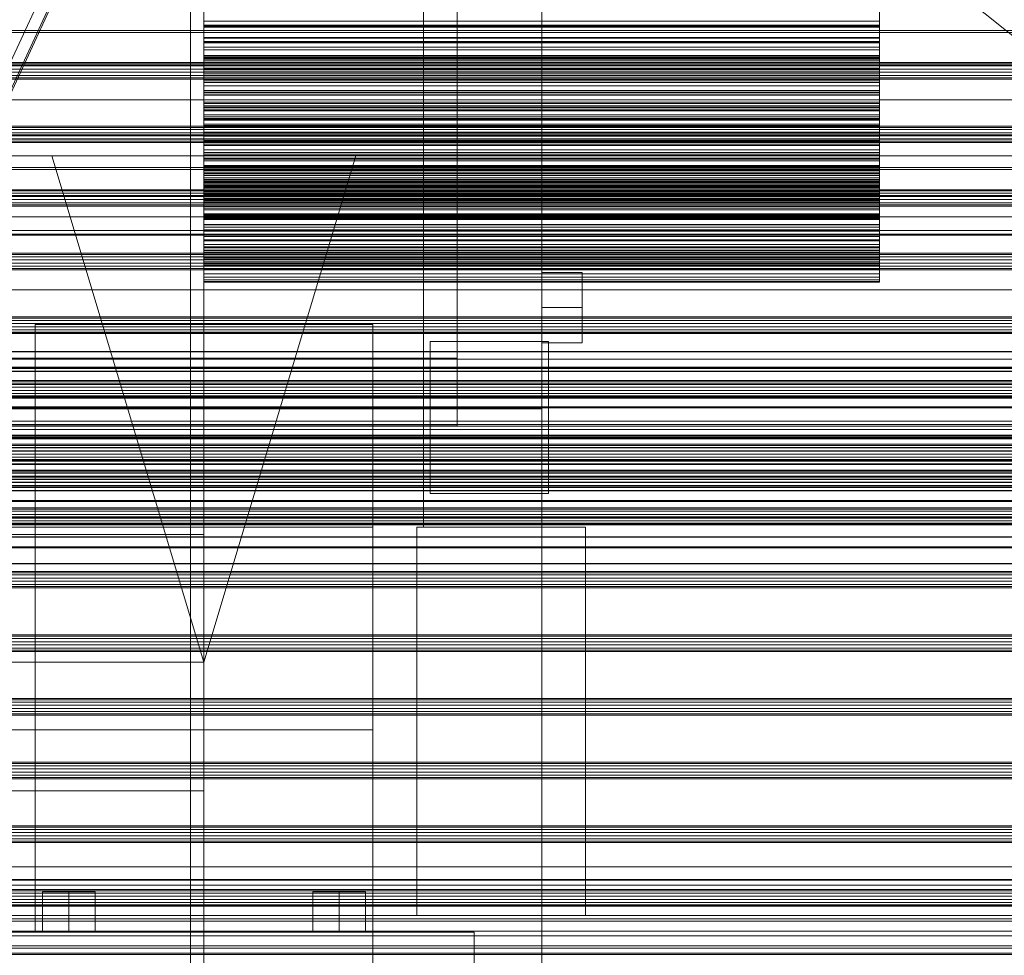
# Model space of a CAD drawing. Header units: millimetres. Extents: x -4395 to 65662, y -65530 to 6847.
# Tile 300 of 656: x 495 to 787, y -34887 to -34610. Entities that reach past the tile are written whole.
import ezdxf

# ---------------------------------------------------------------- set-up
doc = ezdxf.new("R2010")
doc.units = ezdxf.units.MM
for name, color, linetype, lineweight in [('COTAS_O', 1, 'Continuous', 0), ('COTAS_P', 1, 'Continuous', 0), ('frontal_briquetadora', 7, 'Continuous', 0), ('frontal_C01', 7, 'Continuous', 0), ('frontal_C02', 7, 'Continuous', 0), ('frontal_C03', 7, 'Continuous', 0), ('frontal_mezcladora', 7, 'Continuous', 0), ('frontal_secador', 7, 'Continuous', 0), ('frontal_tolva', 7, 'Continuous', 0), ('frontal_tolva-C01', 7, 'Continuous', 0)]:
    doc.layers.add(name, color=color, linetype=linetype, lineweight=lineweight)
doc.dimstyles.new('R19_100', dxfattribs={"dimtxt": 250, "dimasz": 150, "dimexe": 150, "dimexo": 80, "dimgap": 100, "dimtad": 1, "dimtih": 1, "dimtoh": 1, "dimdsep": 46, "dimcen": 0.09, "dimadec": 0, "dimazin": 0, "dimtfac": 1, "dimtdec": 4, "dimtofl": 0, "dimtmove": 0, "dimatfit": 3, "dimfxl": 1, "dimtolj": 1, "dimtzin": 0, "dimarcsym": 0})

# ---------------------------------------------------------------- blocks, each defined once
blk = doc.blocks.new('DIM_R33_44')
at = {"layer": 'COTAS_P'}
for p, q in [((-150, -32200), (550, -32200)), ((550, -32200), (505, -32350)), ((550, -34800), (550, -32200)), ((550, -32200), (595, -32350)), ((550, -34800), (505, -34650)), ((550, -34800), (595, -34650)), ((-150, -34800), (550, -34800))]:
    blk.add_line(p, q, dxfattribs=at)
blk.add_text('2600 P', height=250, rotation=90, dxfattribs=at).set_placement((450, -33500))
blk = doc.blocks.new('DIM_R33_47')
at = {"layer": 'COTAS_O'}
for p, q in [((-650, -34200), (-500, -34155)), ((650, -34200), (500, -34155)), ((-650, -34900), (-650, -34200)), ((-650, -34200), (650, -34200)), ((-650, -34200), (-500, -34245)), ((650, -34200), (500, -34245)), ((650, -34900), (650, -34200))]:
    blk.add_line(p, q, dxfattribs=at)
blk.add_text('1300 O', height=250, dxfattribs=at).set_placement((0, -34100))

msp = doc.modelspace()

# ---------------------------------------------------------------- linework, layer by layer
at = {"layer": 'frontal_briquetadora'}
for p, q in [((550, -34605.266), (550, -34610.196)), ((750, -34605.266), (750, -34610.196)), ((550, -34606.533), (550, -34611.322)), ((550, -34607.194), (550, -34611.817)), ((750, -34606.533), (750, -34611.322)), ((750, -34607.194), (750, -34611.817)), ((550, -34611.92), (550, -34608.779)), ((750, -34610.196), (550, -34610.196)), ((550, -34610.196), (550, -34615.217)), ((750, -34611.322), (550, -34611.322)), ((550, -34611.322), (550, -34616.211)), ((750, -34611.92), (750, -34608.779)), ((750, -34610.196), (750, -34615.217)), ((750, -34611.322), (750, -34616.211)), ((550, -34615.194), (550, -34611.639)), ((750, -34611.639), (550, -34611.639)), ((550, -34611.639), (550, -34616.282)), ((750, -34611.817), (550, -34611.817)), ((550, -34611.817), (550, -34616.557)), ((550, -34614.949), (550, -34611.92)), ((750, -34611.92), (550, -34611.92)), ((750, -34615.194), (750, -34611.639)), ((750, -34611.639), (750, -34616.282)), ((750, -34611.817), (750, -34616.557)), ((750, -34614.949), (750, -34611.92)), ((550, -34617.874), (550, -34614.949)), ((750, -34614.949), (550, -34614.949)), ((550, -34618.627), (550, -34615.194)), ((750, -34615.194), (550, -34615.194)), ((750, -34615.217), (550, -34615.217)), ((550, -34615.217), (550, -34620.696)), ((750, -34616.211), (550, -34616.211)), ((550, -34616.211), (550, -34621.19)), ((750, -34616.282), (550, -34616.282)), ((550, -34616.282), (550, -34620.966)), ((750, -34616.557), (550, -34616.557)), ((550, -34616.557), (550, -34621.4)), ((750, -34617.874), (750, -34614.949)), ((750, -34618.627), (750, -34615.194)), ((750, -34615.217), (750, -34620.696)), ((750, -34616.211), (750, -34621.19)), ((750, -34616.282), (750, -34620.966)), ((750, -34616.557), (750, -34621.4)), ((550, -34620.696), (550, -34617.874)), ((750, -34617.874), (550, -34617.874)), ((550, -34621.95), (550, -34618.627)), ((750, -34618.627), (550, -34618.627)), ((750, -34620.696), (750, -34617.874)), ((750, -34621.95), (750, -34618.627)), ((550, -34624.047), (550, -34620.337)), ((750, -34620.337), (550, -34620.337)), ((550, -34620.337), (550, -34624.548)), ((750, -34620.696), (550, -34620.696)), ((750, -34620.966), (550, -34620.966)), ((550, -34620.966), (550, -34625.758)), ((750, -34621.19), (550, -34621.19)), ((550, -34621.19), (550, -34626.253)), ((750, -34621.4), (550, -34621.4)), ((550, -34621.4), (550, -34626.334)), ((550, -34625.171), (550, -34621.95)), ((750, -34621.95), (550, -34621.95)), ((750, -34624.047), (750, -34620.337)), ((750, -34620.337), (750, -34624.548)), ((750, -34620.966), (750, -34625.758)), ((750, -34621.19), (750, -34626.253)), ((750, -34621.4), (750, -34626.334)), ((750, -34625.171), (750, -34621.95)), ((550, -34627.646), (550, -34624.047)), ((750, -34624.047), (550, -34624.047)), ((750, -34624.548), (550, -34624.548)), ((550, -34624.548), (550, -34629.283)), ((550, -34628.294), (550, -34625.171)), ((750, -34625.171), (550, -34625.171)), ((750, -34625.758), (550, -34625.758)), ((550, -34625.758), (550, -34630.643)), ((750, -34627.646), (750, -34624.047)), ((750, -34624.548), (750, -34629.283)), ((750, -34628.294), (750, -34625.171)), ((750, -34625.758), (750, -34630.643)), ((750, -34626.253), (550, -34626.253)), ((550, -34626.253), (550, -34631.323)), ((750, -34626.334), (550, -34626.334)), ((550, -34626.334), (550, -34631.35)), ((550, -34631.145), (550, -34627.646)), ((750, -34627.646), (550, -34627.646)), ((550, -34632.059), (550, -34628.203)), ((750, -34628.203), (550, -34628.203)), ((550, -34628.203), (550, -34631.972)), ((550, -34631.323), (550, -34628.294)), ((750, -34628.294), (550, -34628.294)), ((750, -34626.253), (750, -34631.323)), ((750, -34626.334), (750, -34631.35)), ((750, -34631.145), (750, -34627.646)), ((750, -34632.059), (750, -34628.203)), ((750, -34628.203), (750, -34631.972)), ((750, -34631.323), (750, -34628.294)), ((750, -34629.283), (550, -34629.283)), ((550, -34629.283), (550, -34634.114)), ((750, -34630.643), (550, -34630.643)), ((550, -34630.643), (550, -34635.61)), ((550, -34634.549), (550, -34631.145)), ((750, -34631.145), (550, -34631.145)), ((750, -34631.323), (550, -34631.323)), ((750, -34631.35), (550, -34631.35)), ((550, -34631.35), (550, -34636.442)), ((750, -34629.283), (750, -34634.114)), ((750, -34630.643), (750, -34635.61)), ((750, -34634.549), (750, -34631.145)), ((750, -34631.35), (750, -34636.442)), ((750, -34631.972), (550, -34631.972)), ((550, -34631.972), (550, -34636.745)), ((550, -34635.816), (550, -34632.059)), ((750, -34632.059), (550, -34632.059)), ((750, -34634.114), (550, -34634.114)), ((550, -34634.114), (550, -34639.029)), ((550, -34637.864), (550, -34634.549)), ((750, -34634.549), (550, -34634.549)), ((750, -34631.972), (750, -34636.745)), ((750, -34635.816), (750, -34632.059)), ((750, -34634.114), (750, -34639.029)), ((750, -34637.864), (750, -34634.549)), ((550, -34639.211), (550, -34635.217)), ((750, -34635.217), (550, -34635.217)), ((550, -34635.217), (550, -34638.535)), ((750, -34635.61), (550, -34635.61)), ((550, -34635.61), (550, -34640.651)), ((550, -34639.481), (550, -34635.816)), ((750, -34635.816), (550, -34635.816)), ((750, -34636.442), (550, -34636.442)), ((550, -34636.442), (550, -34641.091)), ((750, -34636.745), (550, -34636.745)), ((550, -34636.745), (550, -34641.605)), ((750, -34639.211), (750, -34635.217)), ((750, -34635.217), (750, -34638.535)), ((750, -34635.61), (750, -34640.651)), ((750, -34639.481), (750, -34635.816)), ((750, -34636.442), (750, -34641.091)), ((750, -34636.745), (750, -34641.605)), ((550, -34641.091), (550, -34637.864)), ((750, -34637.864), (550, -34637.864)), ((750, -34638.535), (550, -34638.535)), ((550, -34638.535), (550, -34643.337)), ((750, -34639.029), (550, -34639.029)), ((550, -34639.029), (550, -34644.017)), ((550, -34643.116), (550, -34639.211)), ((750, -34639.211), (550, -34639.211)), ((550, -34643.061), (550, -34639.481)), ((750, -34639.481), (550, -34639.481)), ((750, -34641.091), (750, -34637.864)), ((750, -34638.535), (750, -34643.337)), ((750, -34639.029), (750, -34644.017)), ((750, -34643.116), (750, -34639.211)), ((750, -34643.061), (750, -34639.481)), ((750, -34640.651), (550, -34640.651)), ((550, -34640.651), (550, -34645.761)), ((750, -34641.091), (550, -34641.091)), ((550, -34645.486), (550, -34641.364)), ((750, -34641.364), (550, -34641.364)), ((550, -34641.364), (550, -34644.223)), ((750, -34641.605), (550, -34641.605)), ((550, -34641.605), (550, -34646.538)), ((550, -34646.559), (550, -34643.061)), ((750, -34643.061), (550, -34643.061)), ((550, -34646.94), (550, -34643.116)), ((750, -34643.116), (550, -34643.116)), ((750, -34643.337), (550, -34643.337)), ((550, -34643.337), (550, -34648.213)), ((750, -34640.651), (750, -34645.761)), ((750, -34645.486), (750, -34641.364)), ((750, -34641.364), (750, -34644.223)), ((750, -34641.605), (750, -34646.538)), ((750, -34646.559), (750, -34643.061)), ((750, -34646.94), (750, -34643.116)), ((750, -34643.337), (750, -34648.213)), ((750, -34644.017), (550, -34644.017)), ((550, -34644.017), (550, -34649.071)), ((750, -34644.223), (550, -34644.223)), ((550, -34644.223), (550, -34649.041)), ((550, -34649.53), (550, -34645.486)), ((750, -34645.486), (550, -34645.486)), ((750, -34645.761), (550, -34645.761)), ((550, -34645.761), (550, -34649.977)), ((750, -34644.017), (750, -34649.071)), ((750, -34644.223), (750, -34649.041)), ((750, -34649.53), (750, -34645.486)), ((750, -34645.761), (750, -34649.977)), ((750, -34646.538), (550, -34646.538)), ((550, -34646.538), (550, -34651.535)), ((550, -34649.977), (550, -34646.559)), ((750, -34646.559), (550, -34646.559)), ((550, -34650.868), (550, -34646.629)), ((750, -34646.629), (550, -34646.629)), ((550, -34646.629), (550, -34649.022)), ((550, -34650.687), (550, -34646.94)), ((750, -34646.94), (550, -34646.94)), ((750, -34648.213), (550, -34648.213)), ((550, -34648.213), (550, -34653.152)), ((750, -34649.022), (550, -34649.022)), ((550, -34649.022), (550, -34653.844)), ((750, -34649.041), (550, -34649.041)), ((550, -34649.041), (550, -34653.922)), ((750, -34649.071), (550, -34649.071)), ((550, -34649.071), (550, -34654.186)), ((750, -34646.538), (750, -34651.535)), ((750, -34649.977), (750, -34646.559)), ((750, -34650.868), (750, -34646.629)), ((750, -34646.629), (750, -34649.022)), ((750, -34650.687), (750, -34646.94)), ((750, -34648.213), (750, -34653.152)), ((750, -34649.022), (750, -34653.844)), ((750, -34649.041), (750, -34653.922)), ((750, -34649.071), (750, -34654.186)), ((550, -34653.502), (550, -34649.53)), ((750, -34649.53), (550, -34649.53)), ((750, -34649.977), (550, -34649.977)), ((550, -34654.36), (550, -34650.687)), ((750, -34650.687), (550, -34650.687)), ((550, -34655.041), (550, -34650.868)), ((750, -34650.868), (550, -34650.868)), ((550, -34655.345), (550, -34650.998)), ((750, -34650.998), (550, -34650.998)), ((550, -34650.998), (550, -34652.919)), ((750, -34651.535), (550, -34651.535)), ((550, -34651.535), (550, -34656.591)), ((750, -34653.502), (750, -34649.53)), ((750, -34654.36), (750, -34650.687)), ((750, -34655.041), (750, -34650.868)), ((750, -34655.345), (750, -34650.998)), ((750, -34650.998), (750, -34652.919)), ((750, -34651.535), (750, -34656.591)), ((750, -34652.919), (550, -34652.919)), ((550, -34652.919), (550, -34657.734)), ((750, -34653.152), (550, -34653.152)), ((550, -34653.152), (550, -34658.147)), ((550, -34657.407), (550, -34653.502)), ((750, -34653.502), (550, -34653.502)), ((750, -34653.844), (550, -34653.844)), ((550, -34653.844), (550, -34658.717)), ((750, -34653.922), (550, -34653.922)), ((550, -34653.922), (550, -34658.855)), ((750, -34654.186), (550, -34654.186)), ((550, -34654.186), (550, -34657.96)), ((550, -34657.96), (550, -34654.36)), ((750, -34654.36), (550, -34654.36)), ((550, -34658.905), (550, -34654.461)), ((750, -34654.461), (550, -34654.461)), ((550, -34654.461), (550, -34655.906)), ((550, -34659.153), (550, -34655.041)), ((750, -34655.041), (550, -34655.041)), ((750, -34652.919), (750, -34657.734)), ((750, -34653.152), (750, -34658.147)), ((750, -34657.407), (750, -34653.502)), ((750, -34653.844), (750, -34658.717)), ((750, -34653.922), (750, -34658.855)), ((750, -34654.186), (750, -34657.96)), ((750, -34657.96), (750, -34654.36)), ((750, -34658.905), (750, -34654.461)), ((750, -34654.461), (750, -34655.906)), ((750, -34659.153), (750, -34655.041)), ((550, -34659.637), (550, -34655.345)), ((750, -34655.345), (550, -34655.345)), ((750, -34655.906), (550, -34655.906)), ((550, -34655.906), (550, -34660.702)), ((750, -34656.591), (550, -34656.591)), ((550, -34656.591), (550, -34661.698)), ((550, -34661.541), (550, -34657.01)), ((750, -34657.01), (550, -34657.01)), ((550, -34657.01), (550, -34657.975)), ((550, -34661.246), (550, -34657.407)), ((750, -34657.407), (550, -34657.407)), ((750, -34657.734), (550, -34657.734)), ((550, -34657.734), (550, -34662.589)), ((750, -34657.96), (550, -34657.96)), ((750, -34657.975), (550, -34657.975)), ((550, -34657.975), (550, -34662.741)), ((750, -34659.637), (750, -34655.345)), ((750, -34655.906), (750, -34660.702)), ((750, -34656.591), (750, -34661.698)), ((750, -34661.541), (750, -34657.01)), ((750, -34657.01), (750, -34657.975)), ((750, -34661.246), (750, -34657.407)), ((750, -34657.734), (750, -34662.589)), ((750, -34657.975), (750, -34662.741)), ((750, -34658.147), (550, -34658.147)), ((550, -34658.147), (550, -34663.191)), ((550, -34663.245), (550, -34658.639)), ((750, -34658.639), (550, -34658.639)), ((550, -34658.639), (550, -34659.122)), ((750, -34658.717), (550, -34658.717)), ((550, -34658.717), (550, -34663.634)), ((750, -34658.855), (550, -34658.855)), ((550, -34658.855), (550, -34663.835)), ((550, -34663.306), (550, -34658.905)), ((750, -34658.905), (550, -34658.905)), ((750, -34659.122), (550, -34659.122)), ((550, -34659.122), (550, -34663.846)), ((550, -34663.206), (550, -34659.153)), ((750, -34659.153), (550, -34659.153)), ((550, -34664.014), (550, -34659.343)), ((750, -34659.343), (550, -34659.343)), ((550, -34663.878), (550, -34659.637)), ((750, -34659.637), (550, -34659.637)), ((750, -34660.702), (550, -34660.702)), ((550, -34660.702), (550, -34665.526)), ((750, -34658.147), (750, -34663.191)), ((750, -34663.245), (750, -34658.639)), ((750, -34658.639), (750, -34659.122)), ((750, -34658.717), (750, -34663.634)), ((750, -34658.855), (750, -34663.835)), ((750, -34663.306), (750, -34658.905)), ((750, -34659.122), (750, -34663.846)), ((750, -34663.206), (750, -34659.153)), ((750, -34664.014), (750, -34659.343)), ((750, -34663.878), (750, -34659.637)), ((750, -34660.702), (750, -34665.526)), ((550, -34665.02), (550, -34661.246)), ((750, -34661.246), (550, -34661.246)), ((550, -34666.04), (550, -34661.541)), ((750, -34661.541), (550, -34661.541)), ((750, -34661.698), (550, -34661.698)), ((550, -34661.698), (550, -34665.02)), ((750, -34662.589), (550, -34662.589)), ((550, -34662.589), (550, -34667.476)), ((750, -34662.741), (550, -34662.741)), ((550, -34662.741), (550, -34667.523)), ((750, -34663.191), (550, -34663.191)), ((550, -34663.191), (550, -34668.278)), ((550, -34667.202), (550, -34663.206)), ((750, -34663.206), (550, -34663.206)), ((550, -34667.832), (550, -34663.245)), ((750, -34663.245), (550, -34663.245)), ((550, -34667.667), (550, -34663.306)), ((750, -34663.306), (550, -34663.306)), ((750, -34663.634), (550, -34663.634)), ((550, -34663.634), (550, -34668.587)), ((750, -34663.835), (550, -34663.835)), ((550, -34663.835), (550, -34668.855)), ((750, -34663.846), (550, -34663.846)), ((550, -34663.846), (550, -34668.574)), ((750, -34665.02), (750, -34661.246)), ((750, -34666.04), (750, -34661.541)), ((750, -34661.698), (750, -34665.02)), ((750, -34662.589), (750, -34667.476)), ((750, -34662.741), (750, -34667.523)), ((750, -34663.191), (750, -34668.278)), ((750, -34667.202), (750, -34663.206)), ((750, -34667.832), (750, -34663.245)), ((750, -34667.667), (750, -34663.306)), ((750, -34663.634), (750, -34668.587)), ((750, -34663.835), (750, -34668.855)), ((750, -34663.846), (750, -34668.574)), ((550, -34668.07), (550, -34663.878)), ((750, -34663.878), (550, -34663.878)), ((550, -34668.677), (550, -34664.014)), ((750, -34664.014), (550, -34664.014)), ((750, -34665.02), (550, -34665.02)), ((750, -34665.526), (550, -34665.526)), ((550, -34665.526), (550, -34670.372)), ((550, -34670.509), (550, -34666.04)), ((750, -34666.04), (550, -34666.04)), ((750, -34668.07), (750, -34663.878)), ((750, -34668.677), (750, -34664.014)), ((750, -34665.526), (750, -34670.372)), ((750, -34670.509), (750, -34666.04)), ((550, -34671.141), (550, -34667.202)), ((750, -34667.202), (550, -34667.202)), ((750, -34667.476), (550, -34667.476)), ((550, -34667.476), (550, -34672.39)), ((750, -34667.523), (550, -34667.523)), ((550, -34667.523), (550, -34672.316)), ((550, -34671.987), (550, -34667.667)), ((750, -34667.667), (550, -34667.667)), ((550, -34672.399), (550, -34667.832)), ((750, -34667.832), (550, -34667.832)), ((550, -34672.213), (550, -34668.07)), ((750, -34668.07), (550, -34668.07)), ((750, -34668.278), (550, -34668.278)), ((550, -34668.278), (550, -34671.141)), ((750, -34668.574), (550, -34668.574)), ((550, -34668.574), (550, -34673.303)), ((750, -34668.587), (550, -34668.587)), ((550, -34668.587), (550, -34673.571)), ((550, -34673.331), (550, -34668.677)), ((750, -34668.677), (550, -34668.677)), ((750, -34668.855), (550, -34668.855)), ((550, -34668.855), (550, -34673.911)), ((750, -34671.141), (750, -34667.202)), ((750, -34667.476), (750, -34672.39)), ((750, -34667.523), (750, -34672.316)), ((750, -34671.987), (750, -34667.667)), ((750, -34672.399), (750, -34667.832)), ((750, -34672.213), (750, -34668.07)), ((750, -34668.278), (750, -34671.141)), ((750, -34668.574), (750, -34673.303)), ((750, -34668.587), (750, -34673.571)), ((750, -34673.331), (750, -34668.677)), ((750, -34668.855), (750, -34673.911)), ((750, -34670.372), (550, -34670.372)), ((550, -34670.372), (550, -34675.236)), ((550, -34674.947), (550, -34670.509)), ((750, -34670.509), (550, -34670.509)), ((750, -34671.141), (550, -34671.141)), ((550, -34676.267), (550, -34671.987)), ((750, -34671.987), (550, -34671.987)), ((550, -34676.307), (550, -34672.213)), ((750, -34672.213), (550, -34672.213)), ((750, -34672.316), (550, -34672.316)), ((550, -34672.316), (550, -34677.118)), ((750, -34672.39), (550, -34672.39)), ((550, -34672.39), (550, -34677.327)), ((550, -34676.944), (550, -34672.399)), ((750, -34672.399), (550, -34672.399)), ((750, -34670.372), (750, -34675.236)), ((750, -34674.947), (750, -34670.509)), ((750, -34676.267), (750, -34671.987)), ((750, -34676.307), (750, -34672.213)), ((750, -34672.316), (750, -34677.118)), ((750, -34672.39), (750, -34677.327)), ((750, -34676.944), (750, -34672.399)), ((750, -34673.303), (550, -34673.303)), ((550, -34673.303), (550, -34678.031)), ((550, -34677.973), (550, -34673.331)), ((750, -34673.331), (550, -34673.331)), ((750, -34673.571), (550, -34673.571)), ((550, -34673.571), (550, -34678.583)), ((750, -34673.911), (550, -34673.911)), ((550, -34673.911), (550, -34676.307)), ((550, -34679.354), (550, -34674.947)), ((750, -34674.947), (550, -34674.947)), ((750, -34675.236), (550, -34675.236)), ((550, -34675.236), (550, -34680.113)), ((750, -34673.303), (750, -34678.031)), ((750, -34677.973), (750, -34673.331)), ((750, -34673.571), (750, -34678.583)), ((750, -34673.911), (750, -34676.307)), ((750, -34679.354), (750, -34674.947)), ((750, -34675.236), (750, -34680.113)), ((550, -34680.507), (550, -34676.267)), ((750, -34676.267), (550, -34676.267)), ((750, -34676.307), (550, -34676.307)), ((550, -34681.468), (550, -34676.944)), ((750, -34676.944), (550, -34676.944)), ((750, -34677.118), (550, -34677.118)), ((550, -34677.118), (550, -34681.924)), ((750, -34677.327), (550, -34677.327)), ((550, -34677.327), (550, -34682.283)), ((550, -34682.602), (550, -34677.973)), ((750, -34677.973), (550, -34677.973)), ((750, -34678.031), (550, -34678.031)), ((550, -34678.031), (550, -34682.754)), ((750, -34680.507), (750, -34676.267)), ((750, -34681.468), (750, -34676.944)), ((750, -34677.118), (750, -34681.924)), ((750, -34677.327), (750, -34682.283)), ((750, -34682.602), (750, -34677.973)), ((750, -34678.031), (750, -34682.754)), ((750, -34678.583), (550, -34678.583)), ((550, -34678.583), (550, -34680.507)), ((550, -34683.73), (550, -34679.354)), ((750, -34679.354), (550, -34679.354)), ((750, -34680.113), (550, -34680.113)), ((550, -34680.113), (550, -34685.001)), ((750, -34680.507), (550, -34680.507)), ((750, -34678.583), (750, -34680.507)), ((750, -34683.73), (750, -34679.354)), ((750, -34680.113), (750, -34685.001)), ((550, -34685.968), (550, -34681.468)), ((750, -34681.468), (550, -34681.468)), ((750, -34681.924), (550, -34681.924)), ((550, -34681.924), (550, -34686.732)), ((750, -34682.283), (550, -34682.283)), ((550, -34682.283), (550, -34683.73)), ((550, -34687.216), (550, -34682.602)), ((750, -34682.602), (550, -34682.602)), ((750, -34682.754), (550, -34682.754)), ((550, -34682.754), (550, -34687.471)), ((750, -34683.73), (550, -34683.73)), ((750, -34685.968), (750, -34681.468)), ((750, -34681.924), (750, -34686.732)), ((750, -34682.283), (750, -34683.73)), ((750, -34687.216), (750, -34682.602)), ((750, -34682.754), (750, -34687.471)), ((750, -34685.001), (550, -34685.001)), ((550, -34685.001), (550, -34685.968)), ((750, -34685.968), (550, -34685.968)), ((750, -34686.732), (550, -34686.732)), ((550, -34686.732), (550, -34687.216)), ((750, -34685.001), (750, -34685.968)), ((750, -34686.732), (750, -34687.216)), ((750, -34687.216), (550, -34687.216)), ((750, -34687.471), (550, -34687.471))]:
    msp.add_line(p, q, dxfattribs=at)
at = {"layer": 'frontal_C01'}
for p, q in [((546, -34522.24), (546, -35988)), ((550, -35988), (550, -34522.24))]:
    msp.add_line(p, q, dxfattribs=at)
at = {"layer": 'frontal_C02'}
for p, q in [((546, -34033.402), (546, -35988)), ((550, -35988), (550, -34033.402)), ((-550, -34758.141), (550, -34758.141)), ((550, -34758.141), (550, -34838.141)), ((550, -34758.141), (550, -34762.141)), ((550, -34762.141), (-550, -34762.141)), ((550, -34834.141), (550, -34762.141)), ((-550, -34834.141), (550, -34834.141)), ((550, -34838.141), (550, -34834.141)), ((-550, -34838.141), (550, -34838.141)), ((550, -34838.141), (470, -34838.141)), ((474, -34838.141), (546, -34838.141)), ((546, -34838.141), (546, -35988)), ((550, -34838.141), (546, -34838.141)), ((550, -35988), (550, -34838.141))]:
    msp.add_line(p, q, dxfattribs=at)
at = {"layer": 'frontal_C03'}
for p, q in [((1270, -34622.378), (-1230, -34622.378)), ((1270, -34622.764), (-1230, -34622.764)), ((1270, -34623.43), (-1230, -34623.43)), ((-1230, -34624.362), (1270, -34624.362)), ((1270, -34625.305), (-1230, -34625.305)), ((1270, -34626.237), (-1230, -34626.237)), ((1270, -34626.903), (-1230, -34626.903)), ((1270, -34627.289), (-1230, -34627.289)), ((1270, -34641.219), (-1230, -34641.219)), ((1270, -34641.605), (-1230, -34641.605)), ((1270, -34642.271), (-1230, -34642.271)), ((-1230, -34643.203), (1270, -34643.203)), ((1270, -34644.145), (-1230, -34644.145)), ((1270, -34645.078), (-1230, -34645.078)), ((1270, -34645.744), (-1230, -34645.744)), ((1270, -34646.13), (-1230, -34646.13)), ((1270, -34660.06), (-1230, -34660.06)), ((1270, -34660.446), (-1230, -34660.446)), ((1270, -34661.112), (-1230, -34661.112)), ((-1230, -34662.044), (1270, -34662.044)), ((1270, -34662.986), (-1230, -34662.986)), ((1270, -34663.918), (-1230, -34663.918)), ((1270, -34664.585), (-1230, -34664.585)), ((1270, -34664.971), (-1230, -34664.971)), ((1270, -34678.901), (-1230, -34678.901)), ((1270, -34679.287), (-1230, -34679.287)), ((1270, -34679.953), (-1230, -34679.953)), ((-1230, -34680.885), (1270, -34680.885)), ((1270, -34681.827), (-1230, -34681.827)), ((1270, -34682.759), (-1230, -34682.759)), ((1270, -34683.426), (-1230, -34683.426)), ((1270, -34683.812), (-1230, -34683.812)), ((1270, -34697.742), (-1230, -34697.742)), ((1270, -34698.128), (-1230, -34698.128)), ((1270, -34698.794), (-1230, -34698.794)), ((-1230, -34699.726), (1270, -34699.726)), ((1270, -34700.668), (-1230, -34700.668)), ((1270, -34701.6), (-1230, -34701.6)), ((1270, -34702.267), (-1230, -34702.267)), ((1270, -34702.653), (-1230, -34702.653)), ((1270, -34707.974), (-1230, -34707.974)), ((1270, -34708.059), (-1230, -34708.059)), ((1270, -34712.674), (-1230, -34712.674)), ((1270, -34712.916), (-1230, -34712.916)), ((1270, -34713.858), (-1230, -34713.858)), ((1270, -34713.924), (-1230, -34713.924)), ((1270, -34716.583), (-1230, -34716.583)), ((1270, -34716.969), (-1230, -34716.969)), ((1270, -34717.529), (-1230, -34717.529)), ((1270, -34717.635), (-1230, -34717.635)), ((1270, -34717.719), (-1230, -34717.719)), ((-1230, -34718.567), (1270, -34718.567)), ((1270, -34719.509), (-1230, -34719.509)), ((1270, -34720.441), (-1230, -34720.441)), ((1270, -34721.108), (-1230, -34721.108)), ((1270, -34721.442), (-1230, -34721.442)), ((1270, -34721.494), (-1230, -34721.494)), ((1270, -34721.804), (-1230, -34721.804)), ((1270, -34724.38), (-1230, -34724.38)), ((1270, -34724.663), (-1230, -34724.663)), ((1516, -34728.589), (-1476, -34728.589)), ((1516, -34728.616), (-1476, -34728.616)), ((1516, -34729.58), (-1476, -34729.58)), ((1516, -34729.607), (-1476, -34729.607)), ((1516, -34730.058), (-1476, -34730.058)), ((1516, -34730.134), (-1476, -34730.134)), ((1516, -34731.049), (-1476, -34731.049)), ((1516, -34731.124), (-1476, -34731.124)), ((1516, -34732.798), (-1476, -34732.798)), ((1516, -34732.911), (-1476, -34732.911)), ((1516, -34733.789), (-1476, -34733.789)), ((1270, -34732.945), (-1230, -34732.945)), ((-1230, -34733.372), (1270, -34733.372)), ((-1230, -34733.7), (1270, -34733.7)), ((1516, -34733.902), (-1476, -34733.902)), ((1516, -34736.393), (-1476, -34736.393)), ((-1476, -34736.526), (1516, -34736.526)), ((1270, -34735.424), (-1230, -34735.424)), ((1270, -34735.81), (-1230, -34735.81)), ((1270, -34736.476), (-1230, -34736.476)), ((1516, -34737.383), (-1476, -34737.383)), ((-1476, -34737.517), (1516, -34737.517)), ((-1230, -34737.408), (1270, -34737.408)), ((1270, -34738.35), (-1230, -34738.35)), ((1270, -34739.282), (-1230, -34739.282)), ((1516, -34740.294), (-1476, -34740.294)), ((1516, -34740.428), (-1476, -34740.428)), ((1516, -34741.285), (-1476, -34741.285)), ((1516, -34741.419), (-1476, -34741.419)), ((1270, -34739.949), (-1230, -34739.949)), ((1270, -34740.335), (-1230, -34740.335)), ((1516, -34743.909), (-1476, -34743.909)), ((1516, -34744.022), (-1476, -34744.022)), ((1516, -34744.9), (-1476, -34744.9)), ((1516, -34745.013), (-1476, -34745.013)), ((1270, -34743.12), (-1230, -34743.12)), ((1270, -34743.454), (-1230, -34743.454)), ((1270, -34745.43), (-1230, -34745.43)), ((1516, -34746.687), (-1476, -34746.687)), ((1516, -34746.763), (-1476, -34746.763)), ((1516, -34747.678), (-1476, -34747.678)), ((1516, -34747.753), (-1476, -34747.753)), ((1516, -34748.205), (-1476, -34748.205)), ((1516, -34748.231), (-1476, -34748.231)), ((1270, -34745.857), (-1230, -34745.857)), ((1516, -34749.195), (-1476, -34749.195)), ((1516, -34749.222), (-1476, -34749.222)), ((1270, -34752.158), (-1230, -34752.158)), ((1270, -34752.441), (-1230, -34752.441)), ((1270, -34754.265), (-1230, -34754.265)), ((1270, -34754.651), (-1230, -34754.651)), ((1270, -34755.317), (-1230, -34755.317)), ((-1230, -34756.249), (1270, -34756.249)), ((1270, -34756.998), (-1230, -34756.998)), ((1270, -34757.191), (-1230, -34757.191)), ((1270, -34757.36), (-1230, -34757.36)), ((1270, -34758.123), (-1230, -34758.123)), ((1270, -34758.79), (-1230, -34758.79)), ((1270, -34759.102), (-1230, -34759.102)), ((1270, -34759.176), (-1230, -34759.176)), ((1270, -34759.291), (-1230, -34759.291)), ((1270, -34762.896), (-1230, -34762.896)), ((1270, -34762.962), (-1230, -34762.962)), ((1270, -34765.886), (-1230, -34765.886)), ((1270, -34766.128), (-1230, -34766.128)), ((1270, -34770.743), (-1230, -34770.743)), ((1270, -34770.828), (-1230, -34770.828)), ((1270, -34773.106), (-1230, -34773.106)), ((1270, -34773.492), (-1230, -34773.492)), ((1270, -34774.158), (-1230, -34774.158)), ((-1230, -34775.09), (1270, -34775.09)), ((1270, -34776.032), (-1230, -34776.032)), ((1270, -34776.964), (-1230, -34776.964)), ((1270, -34777.631), (-1230, -34777.631)), ((1270, -34778.017), (-1230, -34778.017)), ((1270, -34791.947), (-1230, -34791.947)), ((1270, -34792.333), (-1230, -34792.333)), ((1270, -34792.999), (-1230, -34792.999)), ((-1230, -34793.931), (1270, -34793.931)), ((1270, -34794.873), (-1230, -34794.873)), ((1270, -34795.805), (-1230, -34795.805)), ((1270, -34796.472), (-1230, -34796.472)), ((1270, -34796.858), (-1230, -34796.858)), ((1270, -34810.788), (-1230, -34810.788)), ((1270, -34811.174), (-1230, -34811.174)), ((1270, -34811.84), (-1230, -34811.84)), ((-1230, -34812.772), (1270, -34812.772)), ((1270, -34813.714), (-1230, -34813.714)), ((1270, -34814.646), (-1230, -34814.646)), ((1270, -34815.313), (-1230, -34815.313)), ((1270, -34815.699), (-1230, -34815.699)), ((1270, -34829.629), (-1230, -34829.629)), ((1270, -34830.015), (-1230, -34830.015)), ((1270, -34830.681), (-1230, -34830.681)), ((-1230, -34831.613), (1270, -34831.613)), ((1270, -34832.555), (-1230, -34832.555)), ((1270, -34833.487), (-1230, -34833.487)), ((1270, -34834.153), (-1230, -34834.153)), ((1270, -34834.54), (-1230, -34834.54)), ((1270, -34848.47), (-1230, -34848.47)), ((1270, -34848.856), (-1230, -34848.856)), ((1270, -34849.522), (-1230, -34849.522)), ((-1230, -34850.454), (1270, -34850.454)), ((1270, -34851.396), (-1230, -34851.396)), ((1270, -34852.328), (-1230, -34852.328)), ((1270, -34852.994), (-1230, -34852.994)), ((1270, -34853.381), (-1230, -34853.381)), ((-1500, -34860.603), (1540, -34860.603)), ((-1580, -34864.401), (1620, -34864.401)), ((1540, -34864.603), (-1500, -34864.603)), ((1270, -34867.311), (-1230, -34867.311)), ((1270, -34867.697), (-1230, -34867.697)), ((1620, -34868.401), (-1580, -34868.401)), ((1270, -34868.363), (-1230, -34868.363)), ((-1230, -34869.295), (1270, -34869.295)), ((1270, -34870.237), (-1230, -34870.237)), ((1270, -34871.169), (-1230, -34871.169)), ((1270, -34871.835), (-1230, -34871.835)), ((1270, -34872.222), (-1230, -34872.222)), ((1270, -34886.152), (-1230, -34886.152)), ((1270, -34886.538), (-1230, -34886.538))]:
    msp.add_line(p, q, dxfattribs=at)
at = {"layer": 'frontal_mezcladora'}
for p, q in [((625, -34725), (625, -33700)), ((650, -34725), (650, -33700)), ((615, -34760), (615, -33730)), ((625, -34725), (625, -33730)), ((650, -34760), (650, -33730)), ((650, -34695), (650, -34684.608)), ((650, -34684.608), (662, -34684.608)), ((662, -34695), (662, -34684.608)), ((650, -34705.392), (650, -34695)), ((662, -34695), (650, -34695)), ((662, -34695), (662, -34705.392)), ((500, -34700), (600, -34700)), ((500, -34880), (500, -34700)), ((600, -34880), (600, -34700)), ((617, -34705), (652, -34705)), ((617, -34750), (617, -34705)), ((650, -34705.392), (662, -34705.392)), ((652, -34750), (652, -34705)), ((-625, -34710), (625, -34710)), ((150, -34710), (625, -34710)), ((625, -34730), (625, -34710)), ((-625, -34725), (625, -34725)), ((625, -34725), (650, -34725)), ((-625, -34730), (625, -34730)), ((150, -34730), (625, -34730)), ((617, -34750), (652, -34750)), ((-600, -34760), (600, -34760)), ((600, -34875), (600, -34760)), ((613, -34760), (663, -34760)), ((613, -34875), (613, -34760)), ((615, -34760), (650, -34760)), ((663, -34875), (663, -34760)), ((-600, -34820), (600, -34820)), ((600, -34900), (600, -34820)), ((510, -34868), (502.206, -34868)), ((502.206, -34880), (502.206, -34868)), ((510, -34868), (517.794, -34868)), ((510, -34868), (510, -34880)), ((517.794, -34880), (517.794, -34868)), ((590, -34868), (582.206, -34868)), ((582.206, -34880), (582.206, -34868)), ((590, -34868), (597.794, -34868)), ((590, -34868), (590, -34880)), ((597.794, -34880), (597.794, -34868)), ((-600, -34875), (600, -34875)), ((613, -34875), (663, -34875)), ((470, -34880), (630, -34880)), ((500, -34880), (600, -34880)), ((502.206, -34880), (510, -34880)), ((510, -34880), (517.794, -34880)), ((582.206, -34880), (590, -34880)), ((590, -34880), (597.794, -34880)), ((630, -34900), (630, -34880))]:
    msp.add_line(p, q, dxfattribs=at)
at = {"layer": 'frontal_secador'}
for p, q in [((1360, -34613.5), (-1360, -34613.5)), ((1250, -34612.924), (-1250, -34612.924)), ((1360, -34623.147), (-1360, -34623.147)), ((-1360, -34633.5), (1360, -34633.5)), ((-1250, -34633.5), (1250, -34633.5)), ((1360, -34643.853), (-1360, -34643.853)), ((-1250, -34645), (1250, -34645)), ((-1400, -34650), (1400, -34650)), ((-1250, -34650), (1250, -34650)), ((1360, -34653.5), (-1360, -34653.5)), ((1250, -34654.076), (-1250, -34654.076)), ((1360, -34661.784), (-1360, -34661.784)), ((1360, -34668.141), (-1360, -34668.141)), ((1360, -34672.137), (-1360, -34672.137)), ((1360, -34673.5), (-1360, -34673.5)), ((1250, -34673.25), (-1250, -34673.25)), ((1250, -34689.715), (-1250, -34689.715)), ((1250, -34702.349), (-1250, -34702.349)), ((1250, -34710.291), (-1250, -34710.291)), ((1250, -34713), (-1250, -34713)), ((-1250, -34866), (1250, -34866)), ((-1250, -34872), (1250, -34872)), ((-1250, -34875), (1250, -34875)), ((1250, -34876), (-1250, -34876)), ((-1250, -34876.659), (1250, -34876.659)), ((1250, -34879.659), (-1250, -34879.659)), ((-1250, -34881), (1250, -34881)), ((1250, -34884), (-1250, -34884)), ((-1250, -34884.728), (1250, -34884.728))]:
    msp.add_line(p, q, dxfattribs=at)
at = {"layer": 'frontal_tolva'}
msp.add_line((1726.267, -35363.433), (679.267, -34526.433), dxfattribs=at)
at = {"layer": 'frontal_tolva-C01'}
for p, q in [((596.446, -34398.164), (221.446, -35208.338)), ((225, -35209.05), (600, -34398.876)), ((225, -35210.174), (600, -34400))]:
    msp.add_line(p, q, dxfattribs=at)

# ---------------------------------------------------------------- dimensions: what is measured, and where the dimension line sits
at = {"layer": 'COTAS_O'}
dim = msp.add_aligned_dim(p1=(-650, -34900), p2=(650, -34900), distance=700, text='<> O', dimstyle='R19_100', dxfattribs=at)
dim.commit()
dim.dimension.update_dxf_attribs({"geometry": 'DIM_R33_47', "text_midpoint": (0, -34200)})
at = {"layer": 'COTAS_P'}
dim = msp.add_aligned_dim(p1=(-150, -34800), p2=(-150, -32200), distance=-700, text='<> P', dimstyle='R19_100', dxfattribs=at)
dim.commit()
dim.dimension.update_dxf_attribs({"geometry": 'DIM_R33_44', "text_midpoint": (550, -33500)})

doc.saveas('drawing.dxf')
